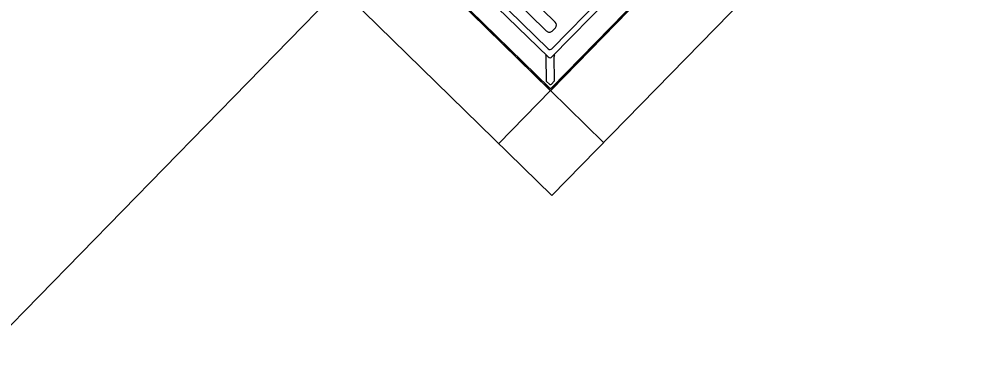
# Model space of a CAD drawing. Extents: x 2252703 to 2264864, y 13787568 to 13790989.
# Drawn here: x 2253468.42 to 2253474.82, y 13789220.88 to 13789223.2 of the extents above; entities that cross this region are included whole.
import ezdxf

# ---------------------------------------------------------------- set-up
doc = ezdxf.new("R2010")
doc.units = 0
doc.layers.add('D_DRN_CHANNEL_FLOW', color=7, linetype='Continuous')
doc.layers.add('D_INLET_1', color=7, linetype='Continuous')

msp = doc.modelspace()

# ---------------------------------------------------------------- linework, layer by layer
at = {"layer": 'D_DRN_CHANNEL_FLOW'}
msp.add_line((2253282.2117, 13789030.6528), (2253470.9388, 13789223.7703), dxfattribs=at)
msp.add_line((2253282.2117, 13789030.6528), (2253470.9388, 13789223.7703), dxfattribs=at)
at = {"layer": 'D_INLET_1'}
for p, q in [((2253474.8154, 13789224.8757), (2253472.0197, 13789222.0149)), ((2253472.0197, 13789222.0149), (2253469.1589, 13789224.8106)), ((2253472.0115, 13789222.722), (2253469.866, 13789224.8187)), ((2253474.1083, 13789224.8675), (2253472.0115, 13789222.722)), ((2253472.0206, 13789223.0038), (2253472.9236, 13789223.9279)), ((2253471.0448, 13789223.8787), (2253471.9967, 13789222.9484)), ((2253471.072, 13789223.9066), (2253471.996, 13789223.0036)), ((2253472.0212, 13789222.9487), (2253472.9515, 13789223.9006)), ((2253472.0175, 13789222.7401), (2253473.0538, 13789223.8006)), ((2253472.0176, 13789222.7279), (2253473.06, 13789223.7945)), ((2253470.9387, 13789223.7701), (2253472.0053, 13789222.7277)), ((2253470.9448, 13789223.7763), (2253472.0052, 13789222.74)), ((2253472.0436, 13789223.1825), (2253471.6792, 13789223.5385)), ((2253471.6211, 13789223.4791), (2253471.9855, 13789223.123)), ((2253472.0223, 13789223.1234), (2253472.044, 13789223.1457)), ((2253471.9848, 13789222.7842), (2253471.9829, 13789222.9509)), ((2253472.0349, 13789222.9515), (2253472.0368, 13789222.7848)), ((2253471.9848, 13789222.7842), (2253472.0049, 13789222.7645)), ((2253472.0172, 13789222.7647), (2253472.0368, 13789222.7848)), ((2253472.0115, 13789222.722), (2253471.6621, 13789222.3644)), ((2253472.0115, 13789222.722), (2253472.3691, 13789222.3725))]:
    msp.add_line(p, q, dxfattribs=at)
for centre, radius, start, end in [((2253472.0254, 13789223.1639), 0.026, 315.65877, 45.65877), ((2253472.0037, 13789223.1416), 0.026, 225.65877, 315.65877), ((2253471.9656, 13789222.9507), 0.0173, 0.65877, 45.65877), ((2253472.0082, 13789223.016), 0.0173, 225.65877, 315.65877), ((2253472.0523, 13789222.9517), 0.0173, 135.65877, 180.65877), ((2253472.0088, 13789222.9608), 0.0173, 225.65877, 315.65877), ((2253472.011, 13789222.7707), 0.00867, 225.65877, 315.65877), ((2253472.0113, 13789222.7462), 0.00867, 225.65877, 315.65877), ((2253472.0114, 13789222.7339), 0.00867, 225.65877, 315.65877)]:
    msp.add_arc(centre, radius, start, end, dxfattribs=at)

doc.saveas('drawing.dxf')
